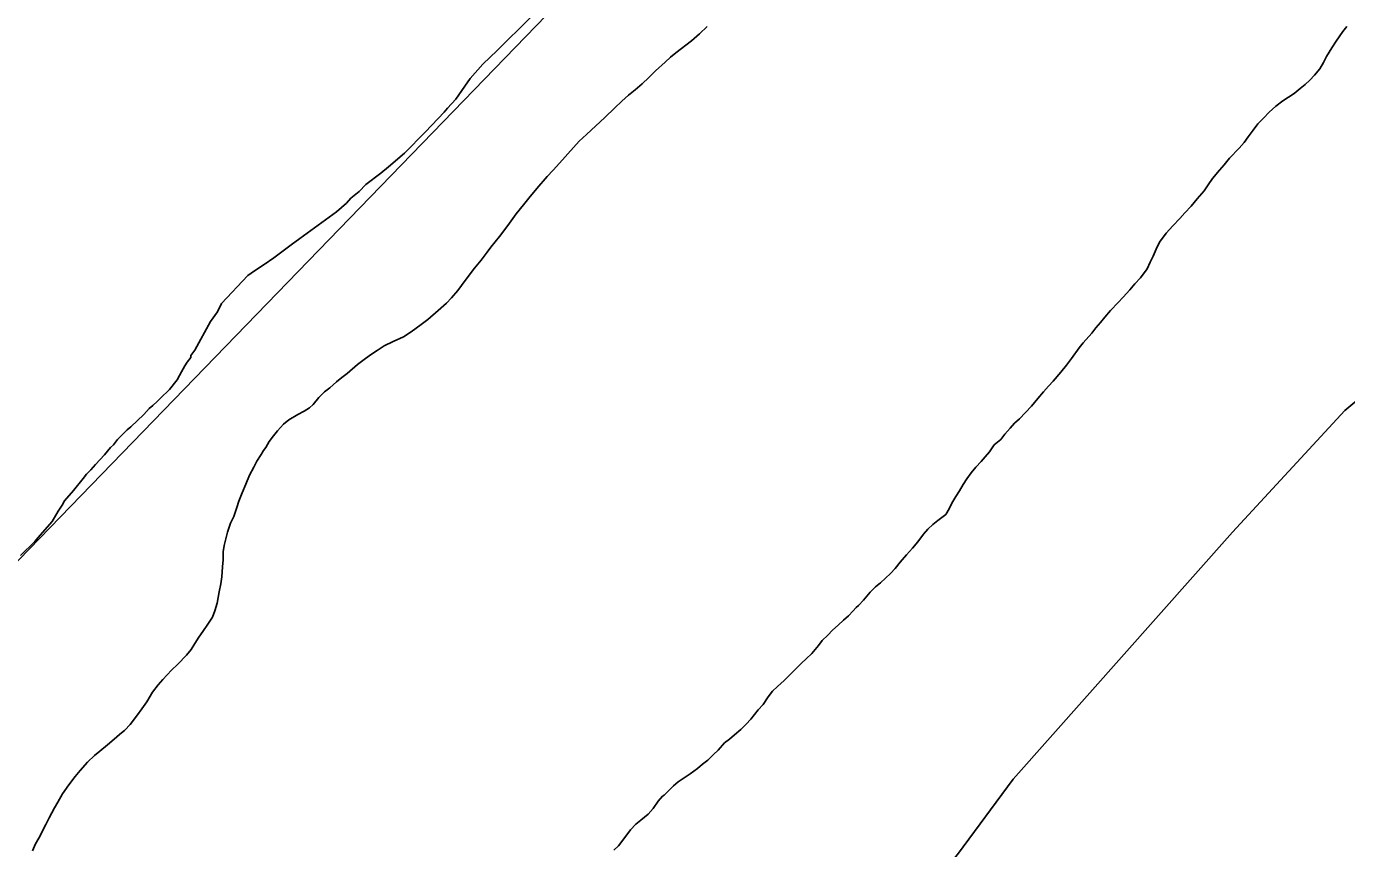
# Model space of a CAD drawing. Extents: x 3161514 to 3199414, y 831166 to 856601.
# Drawn here: x 3194070 to 3194699, y 839751 to 840143 of the extents above; entities that cross this region are included whole.
import ezdxf

# ---------------------------------------------------------------- set-up
doc = ezdxf.new("R2010")
doc.units = 0
for name, color, linetype in [('V-LEVE-TOET', 7, 'Continuous'), ('V-SITE-VEGE', 7, 'Continuous'), ('V-TOPO-SHOR', 7, 'Continuous')]:
    doc.layers.add(name, color=color, linetype=linetype)

msp = doc.modelspace()

# ---------------------------------------------------------------- linework, layer by layer
at = {"layer": 'V-LEVE-TOET'}
msp.add_lwpolyline([(3194744.49, 839998.03), (3194726.93, 839983.76), (3194698.15, 839959.67), (3194644.65, 839901.73), (3194540.13, 839784.13), (3194513.54, 839748.12), (3194487.02, 839717.3), (3194414.73, 839657.08), (3194337.8, 839587.71), (3194271.83, 839524.23), (3194190.16, 839463.79), (3194081.03, 839378.41), (3193992.16, 839305.51), (3193853.51, 839190.19), (3193787.28, 839132.4), (3193724.83, 839095.34), (3193598.25, 839020.74), (3193502.23, 838964.67), (3193353.82, 838885.83), (3193180.33, 838797.25), (3193110.57, 838764.13), (3193055.89, 838745.4)], dxfattribs=at)
at = {"layer": 'V-SITE-VEGE'}
for p, q in [((3194294.2, 840131.24), (3194309.91, 840146.89)), ((3194394.3, 840142.79), (3194390.58, 840139.24)), ((3194386.86, 840135.87), (3194379.42, 840130.23)), ((3194390.58, 840139.24), (3194386.86, 840135.87)), ((3194287.32, 840124.73), (3194294.2, 840131.24)), ((3194379.42, 840130.23), (3194376.83, 840128.14)), ((3194281.43, 840117.88), (3194287.32, 840124.73)), ((3194374.25, 840125.72), (3194369.72, 840121.54)), ((3194376.83, 840128.14), (3194374.25, 840125.72)), ((3194278.81, 840114.29), (3194281.43, 840117.88)), ((3194366.48, 840118.48), (3194363.25, 840115.42)), ((3194369.72, 840121.54), (3194366.48, 840118.48)), ((3194274.55, 840108.1), (3194278.81, 840114.29)), ((3194356.78, 840109.95), (3194353.71, 840107.21)), ((3194360.01, 840112.53), (3194356.78, 840109.95)), ((3194363.25, 840115.42), (3194360.01, 840112.53)), ((3194268.98, 840101.9), (3194270.62, 840103.86)), ((3194270.62, 840103.86), (3194274.55, 840108.1)), ((3194350.31, 840103.99), (3194345.46, 840099.33)), ((3194353.71, 840107.21), (3194350.31, 840103.99)), ((3194260.14, 840092.45), (3194268.98, 840101.9)), ((3194345.46, 840099.33), (3194336.73, 840091.28)), ((3194249.99, 840082.35), (3194260.14, 840092.45)), ((3194336.73, 840091.28), (3194333.33, 840088.06)), ((3194330.58, 840084.99), (3194323.94, 840077.59)), ((3194333.33, 840088.06), (3194330.58, 840084.99)), ((3194242.46, 840075.84), (3194249.99, 840082.35)), ((3194231.66, 840067.37), (3194238.86, 840072.9)), ((3194238.86, 840072.9), (3194242.46, 840075.84)), ((3194320.87, 840074.21), (3194318.12, 840071.31)), ((3194323.94, 840077.59), (3194320.87, 840074.21)), ((3194228.39, 840064.11), (3194231.66, 840067.37)), ((3194318.12, 840071.31), (3194313.1, 840065.51)), ((3194222.5, 840058.57), (3194224.46, 840060.85)), ((3194224.46, 840060.85), (3194228.39, 840064.11)), ((3194309.38, 840060.84), (3194306.79, 840057.78)), ((3194313.1, 840065.51), (3194309.38, 840060.84)), ((3194205.48, 840045.54), (3194217.59, 840054.33)), ((3194217.59, 840054.33), (3194222.5, 840058.57)), ((3194303.23, 840053.43), (3194300.16, 840048.92)), ((3194306.79, 840057.78), (3194303.23, 840053.43)), ((3194300.16, 840048.92), (3194297.4, 840045.37)), ((3194195.99, 840038.7), (3194200.25, 840041.63)), ((3194200.25, 840041.63), (3194205.48, 840045.54)), ((3194295.3, 840042.64), (3194291.25, 840037.64)), ((3194297.4, 840045.37), (3194295.3, 840042.64)), ((3194187.81, 840032.52), (3194195.99, 840038.7)), ((3194289.47, 840035.22), (3194286.56, 840031.36)), ((3194291.25, 840037.64), (3194289.47, 840035.22)), ((3194178.65, 840026.33), (3194183.23, 840029.26)), ((3194183.23, 840029.26), (3194187.81, 840032.52)), ((3194286.56, 840031.36), (3194283.48, 840027.49)), ((3194162.94, 840010.69), (3194175.38, 840024.05)), ((3194175.38, 840024.05), (3194178.65, 840026.33)), ((3194278.95, 840021.69), (3194275.55, 840016.86)), ((3194283.48, 840027.49), (3194278.95, 840021.69)), ((3194275.55, 840016.86), (3194272.48, 840013.47)), ((3194160.97, 840006.77), (3194162.94, 840010.69)), ((3194270.05, 840010.9), (3194266.17, 840007.36)), ((3194272.48, 840013.47), (3194270.05, 840010.9)), ((3194157.69, 840002.21), (3194160.97, 840006.77)), ((3194261.16, 840003.17), (3194258.08, 840000.76)), ((3194266.17, 840007.36), (3194261.16, 840003.17)), ((3194150.15, 839988.51), (3194157.69, 840002.21)), ((3194253.23, 839997.22), (3194249.52, 839994.81)), ((3194258.08, 840000.76), (3194253.23, 839997.22)), ((3194240.31, 839990.47), (3194237.08, 839988.38)), ((3194244.67, 839992.56), (3194240.31, 839990.47)), ((3194249.52, 839994.81), (3194244.67, 839992.56)), ((3194146.43, 839982.82), (3194148.23, 839984.93)), ((3194148.18, 839985.9), (3194150.15, 839988.51)), ((3194148.23, 839984.93), (3194148.18, 839985.9)), ((3194233.85, 839986.29), (3194230.29, 839983.56)), ((3194237.08, 839988.38), (3194233.85, 839986.29)), ((3194142.79, 839976.47), (3194143.88, 839978.23)), ((3194143.88, 839978.23), (3194145.34, 839981.06)), ((3194145.34, 839981.06), (3194146.43, 839982.82)), ((3194227.7, 839981.63), (3194222.69, 839977.44)), ((3194230.29, 839983.56), (3194227.7, 839981.63)), ((3194138.09, 839969.77), (3194141.7, 839974.35)), ((3194141.7, 839974.35), (3194142.79, 839976.47)), ((3194217.68, 839973.42), (3194214.44, 839970.52)), ((3194220.26, 839975.51), (3194217.68, 839973.42)), ((3194222.69, 839977.44), (3194220.26, 839975.51)), ((3194132.33, 839964.16), (3194133.77, 839965.56)), ((3194133.77, 839965.56), (3194138.09, 839969.77)), ((3194209.27, 839965.85), (3194206.52, 839962.63)), ((3194212.02, 839968.59), (3194209.27, 839965.85)), ((3194214.44, 839970.52), (3194212.02, 839968.59)), ((3194125.85, 839957.84), (3194128.38, 839960.66)), ((3194128.38, 839960.66), (3194130.17, 839962.05)), ((3194130.17, 839962.05), (3194132.33, 839964.16)), ((3194202.19, 839959.45), (3194199.22, 839957.85)), ((3194204.82, 839961.05), (3194202.19, 839959.45)), ((3194206.52, 839962.63), (3194204.82, 839961.05)), ((3194119.73, 839951.88), (3194125.85, 839957.84)), ((3194192.46, 839953.19), (3194189.47, 839950.12)), ((3194194.94, 839955.29), (3194192.46, 839953.19)), ((3194199.22, 839957.85), (3194194.94, 839955.29)), ((3194113.26, 839945.92), (3194117.93, 839950.48)), ((3194117.93, 839950.48), (3194119.73, 839951.88)), ((3194187.64, 839947.69), (3194185.64, 839944.94)), ((3194189.47, 839950.12), (3194187.64, 839947.69)), ((3194107.12, 839938.53), (3194110.01, 839942.05)), ((3194110.01, 839942.05), (3194111.45, 839943.45)), ((3194111.45, 839943.45), (3194113.26, 839945.92)), ((3194182.81, 839940.72), (3194181.8, 839938.77)), ((3194183.97, 839942.18), (3194182.81, 839940.72)), ((3194185.64, 839944.94), (3194183.97, 839942.18)), ((3194100.63, 839931.5), (3194102.79, 839933.96)), ((3194102.79, 839933.96), (3194107.12, 839938.53)), ((3194179.63, 839935.53), (3194178.29, 839932.76)), ((3194181.8, 839938.77), (3194179.63, 839935.53)), ((3194092.33, 839921.65), (3194097.02, 839927.28)), ((3194097.02, 839927.28), (3194098.47, 839929.4)), ((3194098.47, 839929.4), (3194100.63, 839931.5)), ((3194176.27, 839928.86), (3194174.42, 839924.64)), ((3194178.29, 839932.76), (3194176.27, 839928.86)), ((3194088, 839916.73), (3194092.33, 839921.65)), ((3194174.42, 839924.64), (3194172.74, 839920.57)), ((3194086.91, 839914.61), (3194088, 839916.73)), ((3194171.05, 839916.5), (3194170.2, 839913.56)), ((3194172.74, 839920.57), (3194171.05, 839916.5)), ((3194082.19, 839906.85), (3194085.09, 839911.79)), ((3194085.09, 839911.79), (3194086.91, 839914.61)), ((3194168.67, 839909.17), (3194167.15, 839906.08)), ((3194170.2, 839913.56), (3194168.67, 839909.17)), ((3194075.34, 839899.12), (3194082.19, 839906.85)), ((3194167.15, 839906.08), (3194165.79, 839901.68)), ((3194067.05, 839890.69), (3194073.89, 839897.36)), ((3194073.89, 839897.36), (3194075.34, 839899.12)), ((3194164.93, 839898.58), (3194164.07, 839895.48)), ((3194165.79, 839901.68), (3194164.93, 839898.58)), ((3194163.71, 839892.38), (3194163.66, 839888.62)), ((3194164.07, 839895.48), (3194163.71, 839892.38)), ((3194163.29, 839885.19), (3194163.07, 839880.45)), ((3194163.66, 839888.62), (3194163.29, 839885.19)), ((3194162.53, 839877.18), (3194161.83, 839873.27)), ((3194163.07, 839880.45), (3194162.53, 839877.18)), ((3194161.83, 839873.27), (3194160.78, 839867.88)), ((3194159.75, 839864.3), (3194158.57, 839861.2)), ((3194160.78, 839867.88), (3194159.75, 839864.3)), ((3194158.57, 839861.2), (3194156.4, 839857.96)), ((3194152.07, 839851.8), (3194150.23, 839848.71)), ((3194153.9, 839854.39), (3194152.07, 839851.8)), ((3194156.4, 839857.96), (3194153.9, 839854.39)), ((3194148.39, 839845.79), (3194146.23, 839843.2)), ((3194150.23, 839848.71), (3194148.39, 839845.79)), ((3194146.23, 839843.2), (3194142.09, 839838.84)), ((3194139.11, 839835.93), (3194134.96, 839831.57)), ((3194142.09, 839838.84), (3194139.11, 839835.93)), ((3194132.64, 839828.98), (3194129.98, 839825.58)), ((3194134.96, 839831.57), (3194132.64, 839828.98)), ((3194127.3, 839820.87), (3194124.97, 839817.63)), ((3194129.98, 839825.58), (3194127.3, 839820.87)), ((3194122.8, 839814.71), (3194119.31, 839810.17)), ((3194124.97, 839817.63), (3194122.8, 839814.71)), ((3194119.31, 839810.17), (3194116.82, 839807.42)), ((3194111.7, 839803.07), (3194108.56, 839800.49)), ((3194114.18, 839805.33), (3194111.7, 839803.07)), ((3194116, 839806.78), (3194114.18, 839805.33)), ((3194116.66, 839807.26), (3194116, 839806.78)), ((3194116.82, 839807.42), (3194116.66, 839807.26)), ((3194102.27, 839795.34), (3194098.96, 839792.11)), ((3194104.92, 839797.43), (3194102.27, 839795.34)), ((3194108.56, 839800.49), (3194104.92, 839797.43)), ((3194098.96, 839792.11), (3194095.48, 839788.23)), ((3194093.15, 839785.32), (3194090.16, 839781.43)), ((3194095.48, 839788.23), (3194093.15, 839785.32)), ((3194087.16, 839777.05), (3194084.82, 839773.15)), ((3194090.16, 839781.43), (3194087.16, 839777.05)), ((3194083.31, 839770.39), (3194080.8, 839765.68)), ((3194084.82, 839773.15), (3194083.31, 839770.39)), ((3194080.8, 839765.68), (3194079.12, 839762.43)), ((3194079.12, 839762.43), (3194075.76, 839755.93)), ((3194074.26, 839753.17), (3194072.74, 839749.91)), ((3194075.76, 839755.93), (3194074.26, 839753.17))]:
    msp.add_line(p, q, dxfattribs=at)
at = {"layer": 'V-TOPO-SHOR'}
for points in [[(3193844.59, 839659.87), (3194672.32, 840514.17), (3194902.49, 840748.77), (3195066.27, 840885.98), (3195345.13, 841235.67), (3195659.41, 841576.5), (3196354.35, 842337.84), (3196827.98, 842882.29), (3196947.49, 843023.93), (3197022.74, 843094.76), (3197124.54, 843196.56)], [(3194206.52, 839962.63), (3194209.27, 839965.85), (3194212.02, 839968.59), (3194214.44, 839970.52), (3194217.68, 839973.42), (3194220.26, 839975.51), (3194222.69, 839977.44), (3194227.7, 839981.63), (3194230.29, 839983.56), (3194233.85, 839986.29), (3194237.08, 839988.38), (3194240.31, 839990.47), (3194244.67, 839992.56), (3194249.52, 839994.81), (3194253.23, 839997.22), (3194258.08, 840000.76), (3194261.16, 840003.17), (3194266.17, 840007.36), (3194270.05, 840010.9), (3194272.48, 840013.47), (3194275.55, 840016.86), (3194278.95, 840021.69), (3194283.48, 840027.49), (3194286.56, 840031.36), (3194289.47, 840035.22), (3194291.25, 840037.64), (3194295.3, 840042.64), (3194297.4, 840045.37), (3194300.16, 840048.92), (3194303.23, 840053.43), (3194306.79, 840057.78), (3194309.38, 840060.84), (3194313.1, 840065.51), (3194318.12, 840071.31), (3194320.87, 840074.21), (3194323.94, 840077.59), (3194330.58, 840084.99), (3194333.33, 840088.06), (3194336.73, 840091.28), (3194345.46, 840099.33), (3194350.31, 840103.99), (3194353.71, 840107.21), (3194356.78, 840109.95), (3194360.01, 840112.53), (3194363.25, 840115.42), (3194366.48, 840118.48), (3194369.72, 840121.54), (3194374.25, 840125.73), (3194376.83, 840128.14), (3194379.42, 840130.23), (3194386.86, 840135.86), (3194390.58, 840139.24), (3194394.3, 840142.79)], [(3194699.15, 840142.73), (3194697.21, 840140.31), (3194693.97, 840135.8), (3194692.02, 840132.58), (3194689.43, 840128.39), (3194687.97, 840125.49), (3194686.19, 840122.59), (3194683.76, 840119.53), (3194681.5, 840117.11), (3194679.23, 840115.02), (3194676.81, 840113.09), (3194674.06, 840110.83), (3194671.31, 840109.06), (3194668.56, 840107.3)], [(3194668.56, 840107.3), (3194665.33, 840104.72), (3194662.1, 840101.82), (3194659.35, 840099.09), (3194656.76, 840096.35), (3194654.49, 840093.29), (3194652.06, 840090.06), (3194650.12, 840087.49), (3194647.86, 840084.75), (3194643.16, 840079.92), (3194640.58, 840076.86), (3194638.47, 840074.28), (3194635.07, 840070.25), (3194632.97, 840067.19), (3194631.19, 840064.45), (3194627.79, 840060.59), (3194624.88, 840057.04), (3194621.96, 840053.98), (3194619.54, 840051.25), (3194616.14, 840047.71), (3194613.06, 840044.16), (3194609.83, 840039.97), (3194608.21, 840036.59), (3194606.75, 840033.2), (3194605.45, 840030.46), (3194603.99, 840027.24), (3194600.75, 840022.89), (3194598.16, 840020.15), (3194595.73, 840017.25), (3194592.5, 840013.71), (3194590.07, 840011.13), (3194586.51, 840007.43), (3194583.76, 840004.21), (3194581.66, 840001.63), (3194579.56, 839999.05), (3194577.61, 839996.63), (3194573.41, 839991.96), (3194571.62, 839989.55), (3194567.9, 839984.55), (3194565.47, 839981.33), (3194562.89, 839977.95), (3194559.16, 839973.76), (3194556.9, 839971.35), (3194554.63, 839968.61), (3194551.88, 839965.39), (3194548.81, 839961.84), (3194546.06, 839958.78), (3194543.14, 839955.72), (3194540.72, 839953.63), (3194538.62, 839951.38), (3194536.19, 839948.48), (3194534.25, 839945.9)], [(3194074.26, 839753.17), (3194075.76, 839755.93), (3194079.12, 839762.43), (3194080.8, 839765.68), (3194083.31, 839770.39), (3194084.82, 839773.15), (3194087.16, 839777.05), (3194090.16, 839781.43), (3194093.15, 839785.32), (3194095.48, 839788.23), (3194098.96, 839792.11), (3194102.27, 839795.34), (3194104.92, 839797.43), (3194108.56, 839800.49), (3194111.7, 839803.07), (3194114.18, 839805.33), (3194116, 839806.78), (3194116.66, 839807.26), (3194116.82, 839807.42), (3194119.31, 839810.17), (3194122.8, 839814.71), (3194124.97, 839817.63), (3194127.3, 839820.87), (3194129.98, 839825.58), (3194132.64, 839828.98), (3194134.96, 839831.57), (3194139.11, 839835.93), (3194142.09, 839838.84), (3194146.23, 839843.2), (3194148.39, 839845.79), (3194150.23, 839848.71), (3194152.07, 839851.8), (3194153.9, 839854.39), (3194156.4, 839857.96), (3194158.57, 839861.2), (3194159.75, 839864.3), (3194160.78, 839867.88), (3194161.83, 839873.27), (3194162.53, 839877.18), (3194163.07, 839880.45), (3194163.29, 839885.19), (3194163.66, 839888.62), (3194163.71, 839892.38), (3194164.07, 839895.48), (3194164.93, 839898.58), (3194165.79, 839901.68), (3194167.15, 839906.08), (3194168.67, 839909.17), (3194170.19, 839913.56), (3194171.05, 839916.5), (3194172.74, 839920.57), (3194174.42, 839924.64), (3194176.28, 839928.86), (3194178.29, 839932.76), (3194179.63, 839935.53), (3194181.8, 839938.77), (3194182.81, 839940.72), (3194183.97, 839942.18), (3194185.64, 839944.94), (3194187.64, 839947.69), (3194189.47, 839950.12), (3194192.46, 839953.19), (3194194.94, 839955.29), (3194199.22, 839957.85), (3194202.19, 839959.45), (3194204.82, 839961.05), (3194206.52, 839962.63)], [(3194534.25, 839945.9), (3194531.11, 839943.32), (3194528.77, 839940.08), (3194526.78, 839937.65), (3194524.79, 839935.39), (3194522.3, 839932.8), (3194520.14, 839930.05), (3194517.98, 839927.13), (3194516.31, 839924.54), (3194514.47, 839921.45), (3194512.8, 839918.69), (3194510.96, 839915.61), (3194509.61, 839912.84), (3194507.95, 839910.25), (3194504.15, 839907.35), (3194501.83, 839905.42), (3194499.51, 839903.16), (3194497.36, 839900.73), (3194494.69, 839897.17), (3194492.2, 839894.09), (3194489.22, 839891.02), (3194486.23, 839887.46), (3194483.9, 839884.38), (3194481.58, 839882.12), (3194479.26, 839879.86), (3194476.94, 839877.6), (3194474.46, 839875.67), (3194471.98, 839873.24), (3194468.82, 839869.36), (3194466.33, 839866.77), (3194465.34, 839865.8), (3194463.68, 839864.19), (3194461.69, 839861.93), (3194459.21, 839859.83), (3194456.73, 839857.41), (3194454.08, 839854.99), (3194451.76, 839852.73), (3194449.11, 839850.14), (3194447.28, 839847.71), (3194444.12, 839843.99), (3194441.47, 839841.41), (3194439.32, 839839.31), (3194437.17, 839837.21), (3194433.52, 839833.66), (3194431.04, 839831.07), (3194427.73, 839828.17), (3194425.41, 839826.07), (3194423.41, 839823.32), (3194420.91, 839819.58), (3194418.59, 839817.16), (3194415.1, 839812.63), (3194412.94, 839810.2), (3194410.29, 839807.78), (3194407.32, 839805.2), (3194405, 839803.1), (3194402.52, 839801.33), (3194399.53, 839797.94), (3194397.38, 839795.84), (3194394.57, 839793.09), (3194392.09, 839791.16), (3194389.61, 839789.07), (3194386.14, 839786.66), (3194383.34, 839784.73), (3194380.53, 839782.8), (3194378.22, 839780.87), (3194376.06, 839778.61), (3194373.74, 839776.51), (3194373.08, 839776.03), (3194370.93, 839773.6), (3194368.59, 839770.03), (3194366.1, 839767.45), (3194362.63, 839764.55), (3194360.32, 839762.61), (3194357.83, 839759.86), (3194355.5, 839756.95), (3194352.01, 839752.25), (3194349.85, 839750.15)], [(3194072.74, 839749.91), (3194074.26, 839753.17)]]:
    msp.add_lwpolyline(points, dxfattribs=at)

doc.saveas('drawing.dxf')
